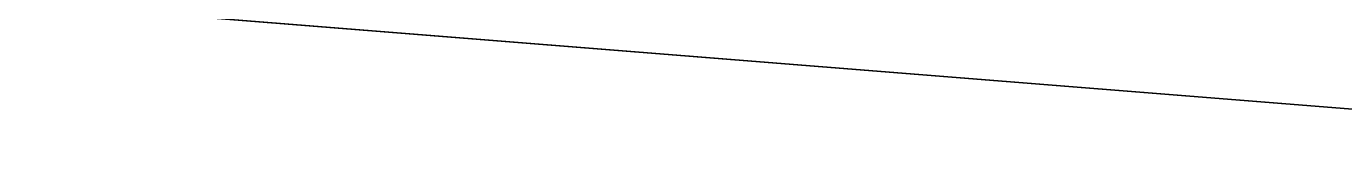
# Model space of a CAD drawing. Extents: x 1131015 to 1136271, y 133453 to 174329.
# Drawn here: x 1132328.7821 to 1132329.2429, y 159680.8333 to 159680.8743 of the extents above; entities that cross this region are included whole.
import ezdxf

# ---------------------------------------------------------------- set-up
doc = ezdxf.new("R2010")
doc.units = 0
for name, color, linetype in [('DESIGN - EARTHWORK - Shapes', 7, 'Continuous'), ('DESIGN - PUBLIC HEARING - Shapes', 7, 'Continuous'), ('DESIGN - TYPICAL - Finished Grade and Subgrade', 7, 'Continuous')]:
    doc.layers.add(name, color=color, linetype=linetype)

msp = doc.modelspace()

# ---------------------------------------------------------------- linework, layer by layer
at = {"layer": 'DESIGN - EARTHWORK - Shapes'}
for points in [[(1132370.105, 159679.45014), (1132366.40428, 159677.6227), (1132362.18618, 159678.54941), (1132358.74087, 159679.62077), (1132356.30184, 159679.73133), (1132354.44166, 159679.96122), (1132354.44166, 159680.21122), (1132352.24237, 159680.40061), (1132345.8885, 159680.96222), (1132340.45561, 159681.2351), (1132337.62401, 159681.37733), (1132336.26073, 159681.41835), (1132336.26073, 159681.16835), (1132329.40342, 159680.90747), (1132328.7729, 159680.88332), (1132332.4556, 159680.58871), (1132340.4556, 159679.94871), (1132348.4556, 159679.30871), (1132352.4556, 159678.98871), (1132356.4556, 159678.66871), (1132358.4556, 159678.50871), (1132366.39677, 159676.52341), (1132370.4556, 159675.50871)], [(1132370.105, 159679.45014), (1132366.40428, 159677.6227), (1132362.18618, 159678.54941), (1132358.74087, 159679.62077), (1132356.30184, 159679.73133), (1132354.44166, 159679.96122), (1132354.44166, 159680.21122), (1132352.24237, 159680.40061), (1132345.8885, 159680.96222), (1132340.45561, 159681.2351), (1132337.62401, 159681.37733), (1132336.26073, 159681.41835), (1132336.26073, 159681.16835), (1132329.40342, 159680.90747), (1132328.7729, 159680.88332), (1132332.4556, 159680.58871), (1132340.4556, 159679.94871), (1132348.4556, 159679.30871), (1132352.4556, 159678.98871), (1132356.4556, 159678.66871), (1132358.4556, 159678.50871), (1132366.39677, 159676.52341), (1132370.4556, 159675.50871)], [(1132370.4556, 159675.50871), (1132366.39677, 159676.52341), (1132358.4556, 159678.50871), (1132356.4556, 159678.66871), (1132352.4556, 159678.98871), (1132348.4556, 159679.30871), (1132340.4556, 159679.94871), (1132332.4556, 159680.58871), (1132328.7729, 159680.88332), (1132329.40342, 159680.90747), (1132336.26073, 159681.16835), (1132336.26073, 159681.41835), (1132337.62401, 159681.37733), (1132340.45561, 159681.2351), (1132345.8885, 159680.96222), (1132352.24237, 159680.40061), (1132354.44166, 159680.21122), (1132354.44166, 159679.96122), (1132356.30184, 159679.73133), (1132358.74087, 159679.62077), (1132362.18618, 159678.54941), (1132366.40428, 159677.6227), (1132370.105, 159679.45014)], [(1132370.105, 159679.45014), (1132366.40428, 159677.6227), (1132362.18618, 159678.54941), (1132358.74087, 159679.62077), (1132356.30184, 159679.73133), (1132354.44166, 159679.96122), (1132354.44166, 159680.21122), (1132352.24237, 159680.40061), (1132345.8885, 159680.96222), (1132340.45561, 159681.2351), (1132337.62401, 159681.37733), (1132336.26073, 159681.41835), (1132336.26073, 159681.16835), (1132329.40342, 159680.90747), (1132328.7729, 159680.88332), (1132332.4556, 159680.58871), (1132340.4556, 159679.94871), (1132348.4556, 159679.30871), (1132352.4556, 159678.98871), (1132356.4556, 159678.66871), (1132358.4556, 159678.50871), (1132366.39677, 159676.52341), (1132370.4556, 159675.50871)], [(1132370.105, 159679.45014), (1132366.40428, 159677.6227), (1132362.18618, 159678.54941), (1132358.74087, 159679.62077), (1132356.30184, 159679.73133), (1132354.44166, 159679.96122), (1132354.44166, 159680.21122), (1132352.24237, 159680.40061), (1132345.8885, 159680.96222), (1132340.45561, 159681.2351), (1132337.62401, 159681.37733), (1132336.26073, 159681.41835), (1132336.26073, 159681.16835), (1132329.40342, 159680.90747), (1132328.7729, 159680.88332), (1132332.4556, 159680.58871), (1132340.4556, 159679.94871), (1132348.4556, 159679.30871), (1132352.4556, 159678.98871), (1132356.4556, 159678.66871), (1132358.4556, 159678.50871), (1132366.39677, 159676.52341), (1132370.4556, 159675.50871)], [(1132370.105, 159679.45014), (1132366.40428, 159677.6227), (1132362.18618, 159678.54941), (1132358.74087, 159679.62077), (1132356.30184, 159679.73133), (1132354.44166, 159679.96122), (1132354.44166, 159680.21122), (1132352.24237, 159680.40061), (1132345.8885, 159680.96222), (1132340.45561, 159681.2351), (1132337.62401, 159681.37733), (1132336.26073, 159681.41835), (1132336.26073, 159681.16835), (1132329.40342, 159680.90747), (1132328.7729, 159680.88332), (1132332.4556, 159680.58871), (1132340.4556, 159679.94871), (1132348.4556, 159679.30871), (1132352.4556, 159678.98871), (1132356.4556, 159678.66871), (1132358.4556, 159678.50871), (1132366.39677, 159676.52341), (1132370.4556, 159675.50871)], [(1132370.105, 159679.45014), (1132366.40428, 159677.6227), (1132362.18618, 159678.54941), (1132358.74087, 159679.62077), (1132356.30184, 159679.73133), (1132354.44166, 159679.96122), (1132354.44166, 159680.21122), (1132352.24237, 159680.40061), (1132345.8885, 159680.96222), (1132340.45561, 159681.2351), (1132337.62401, 159681.37733), (1132336.26073, 159681.41835), (1132336.26073, 159681.16835), (1132329.40342, 159680.90747), (1132328.7729, 159680.88332), (1132332.4556, 159680.58871), (1132340.4556, 159679.94871), (1132348.4556, 159679.30871), (1132352.4556, 159678.98871), (1132356.4556, 159678.66871), (1132358.4556, 159678.50871), (1132366.39677, 159676.52341), (1132370.4556, 159675.50871)], [(1132370.105, 159679.45014), (1132366.40428, 159677.6227), (1132362.18618, 159678.54941), (1132358.74087, 159679.62077), (1132356.30184, 159679.73133), (1132354.44166, 159679.96122), (1132354.44166, 159680.21122), (1132352.24237, 159680.40061), (1132345.8885, 159680.96222), (1132340.45561, 159681.2351), (1132337.62401, 159681.37733), (1132336.26073, 159681.41835), (1132336.26073, 159681.16835), (1132329.40342, 159680.90747), (1132328.7729, 159680.88332), (1132332.4556, 159680.58871), (1132340.4556, 159679.94871), (1132348.4556, 159679.30871), (1132352.4556, 159678.98871), (1132356.4556, 159678.66871), (1132358.4556, 159678.50871), (1132366.39677, 159676.52341), (1132370.4556, 159675.50871)], [(1132370.105, 159679.45014), (1132366.40428, 159677.6227), (1132362.18618, 159678.54941), (1132358.74087, 159679.62077), (1132356.30184, 159679.73133), (1132354.44166, 159679.96122), (1132354.44166, 159680.21122), (1132352.24237, 159680.40061), (1132345.8885, 159680.96222), (1132340.45561, 159681.2351), (1132337.62401, 159681.37733), (1132336.26073, 159681.41835), (1132336.26073, 159681.16835), (1132329.40342, 159680.90747), (1132328.7729, 159680.88332), (1132332.4556, 159680.58871), (1132340.4556, 159679.94871), (1132348.4556, 159679.30871), (1132352.4556, 159678.98871), (1132356.4556, 159678.66871), (1132358.4556, 159678.50871), (1132366.39677, 159676.52341), (1132370.4556, 159675.50871)], [(1132370.4556, 159675.50871), (1132366.39677, 159676.52341), (1132358.4556, 159678.50871), (1132356.4556, 159678.66871), (1132352.4556, 159678.98871), (1132348.4556, 159679.30871), (1132340.4556, 159679.94871), (1132332.4556, 159680.58871), (1132328.7729, 159680.88332), (1132329.40342, 159680.90747), (1132336.26073, 159681.16835), (1132336.26073, 159681.41835), (1132337.62401, 159681.37733), (1132340.45561, 159681.2351), (1132345.8885, 159680.96222), (1132352.24237, 159680.40061), (1132354.44166, 159680.21122), (1132354.44166, 159679.96122), (1132356.30184, 159679.73133), (1132358.74087, 159679.62077), (1132362.18618, 159678.54941), (1132366.40428, 159677.6227), (1132370.105, 159679.45014)], [(1132370.4556, 159675.50871), (1132366.39677, 159676.52341), (1132358.4556, 159678.50871), (1132356.4556, 159678.66871), (1132352.4556, 159678.98871), (1132348.4556, 159679.30871), (1132340.4556, 159679.94871), (1132332.4556, 159680.58871), (1132328.7729, 159680.88332), (1132329.40342, 159680.90747), (1132336.26073, 159681.16835), (1132336.26073, 159681.41835), (1132337.62401, 159681.37733), (1132340.45561, 159681.2351), (1132345.8885, 159680.96222), (1132352.24237, 159680.40061), (1132354.44166, 159680.21122), (1132354.44166, 159679.96122), (1132356.30184, 159679.73133), (1132358.74087, 159679.62077), (1132362.18618, 159678.54941), (1132366.40428, 159677.6227), (1132370.105, 159679.45014)], [(1132370.4556, 159675.50871), (1132366.39677, 159676.52341), (1132358.4556, 159678.50871), (1132356.4556, 159678.66871), (1132352.4556, 159678.98871), (1132348.4556, 159679.30871), (1132340.4556, 159679.94871), (1132332.4556, 159680.58871), (1132328.7729, 159680.88332), (1132329.40342, 159680.90747), (1132336.26073, 159681.16835), (1132336.26073, 159681.41835), (1132337.62401, 159681.37733), (1132340.45561, 159681.2351), (1132345.8885, 159680.96222), (1132352.24237, 159680.40061), (1132354.44166, 159680.21122), (1132354.44166, 159679.96122), (1132356.30184, 159679.73133), (1132358.74087, 159679.62077), (1132362.18618, 159678.54941), (1132366.40428, 159677.6227), (1132370.105, 159679.45014)], [(1132370.4556, 159675.50871), (1132366.39677, 159676.52341), (1132358.4556, 159678.50871), (1132356.4556, 159678.66871), (1132352.4556, 159678.98871), (1132348.4556, 159679.30871), (1132340.4556, 159679.94871), (1132332.4556, 159680.58871), (1132328.7729, 159680.88332), (1132329.40342, 159680.90747), (1132336.26073, 159681.16835), (1132336.26073, 159681.41835), (1132337.62401, 159681.37733), (1132340.45561, 159681.2351), (1132345.8885, 159680.96222), (1132352.24237, 159680.40061), (1132354.44166, 159680.21122), (1132354.44166, 159679.96122), (1132356.30184, 159679.73133), (1132358.74087, 159679.62077), (1132362.18618, 159678.54941), (1132366.40428, 159677.6227), (1132370.105, 159679.45014)], [(1132370.4556, 159675.50871), (1132366.39677, 159676.52341), (1132358.4556, 159678.50871), (1132356.4556, 159678.66871), (1132352.4556, 159678.98871), (1132348.4556, 159679.30871), (1132340.4556, 159679.94871), (1132332.4556, 159680.58871), (1132328.7729, 159680.88332), (1132329.40342, 159680.90747), (1132336.26073, 159681.16835), (1132336.26073, 159681.41835), (1132337.62401, 159681.37733), (1132340.45561, 159681.2351), (1132345.8885, 159680.96222), (1132352.24237, 159680.40061), (1132354.44166, 159680.21122), (1132354.44166, 159679.96122), (1132356.30184, 159679.73133), (1132358.74087, 159679.62077), (1132362.18618, 159678.54941), (1132366.40428, 159677.6227), (1132370.105, 159679.45014)], [(1132370.4556, 159675.50871), (1132366.39677, 159676.52341), (1132358.4556, 159678.50871), (1132356.4556, 159678.66871), (1132352.4556, 159678.98871), (1132348.4556, 159679.30871), (1132340.4556, 159679.94871), (1132332.4556, 159680.58871), (1132328.7729, 159680.88332), (1132329.40342, 159680.90747), (1132336.26073, 159681.16835), (1132336.26073, 159681.41835), (1132337.62401, 159681.37733), (1132340.45561, 159681.2351), (1132345.8885, 159680.96222), (1132352.24237, 159680.40061), (1132354.44166, 159680.21122), (1132354.44166, 159679.96122), (1132356.30184, 159679.73133), (1132358.74087, 159679.62077), (1132362.18618, 159678.54941), (1132366.40428, 159677.6227), (1132370.105, 159679.45014)], [(1132370.4556, 159675.50871), (1132366.39677, 159676.52341), (1132358.4556, 159678.50871), (1132356.4556, 159678.66871), (1132352.4556, 159678.98871), (1132348.4556, 159679.30871), (1132340.4556, 159679.94871), (1132332.4556, 159680.58871), (1132328.7729, 159680.88332), (1132329.40342, 159680.90747), (1132336.26073, 159681.16835), (1132336.26073, 159681.41835), (1132337.62401, 159681.37733), (1132340.45561, 159681.2351), (1132345.8885, 159680.96222), (1132352.24237, 159680.40061), (1132354.44166, 159680.21122), (1132354.44166, 159679.96122), (1132356.30184, 159679.73133), (1132358.74087, 159679.62077), (1132362.18618, 159678.54941), (1132366.40428, 159677.6227), (1132370.105, 159679.45014)], [(1132370.4556, 159675.50871), (1132366.39677, 159676.52341), (1132358.4556, 159678.50871), (1132356.4556, 159678.66871), (1132352.4556, 159678.98871), (1132348.4556, 159679.30871), (1132340.4556, 159679.94871), (1132332.4556, 159680.58871), (1132328.7729, 159680.88332), (1132329.40342, 159680.90747), (1132336.26073, 159681.16835), (1132336.26073, 159681.41835), (1132337.62401, 159681.37733), (1132340.45561, 159681.2351), (1132345.8885, 159680.96222), (1132352.24237, 159680.40061), (1132354.44166, 159680.21122), (1132354.44166, 159679.96122), (1132356.30184, 159679.73133), (1132358.74087, 159679.62077), (1132362.18618, 159678.54941), (1132366.40428, 159677.6227), (1132370.105, 159679.45014)], [(1132370.4556, 159675.50871), (1132366.39677, 159676.52341), (1132358.4556, 159678.50871), (1132356.4556, 159678.66871), (1132352.4556, 159678.98871), (1132348.4556, 159679.30871), (1132340.4556, 159679.94871), (1132332.4556, 159680.58871), (1132328.7729, 159680.88332), (1132329.40342, 159680.90747), (1132336.26073, 159681.16835), (1132336.26073, 159681.41835), (1132337.62401, 159681.37733), (1132340.45561, 159681.2351), (1132345.8885, 159680.96222), (1132352.24237, 159680.40061), (1132354.44166, 159680.21122), (1132354.44166, 159679.96122), (1132356.30184, 159679.73133), (1132358.74087, 159679.62077), (1132362.18618, 159678.54941), (1132366.40428, 159677.6227), (1132370.105, 159679.45014)]]:
    msp.add_lwpolyline(points, dxfattribs=at)
for points in [[(1132340.4556, 159678.59871), (1132332.4556, 159679.23871), (1132328.4556, 159679.55871), (1132324.4556, 159679.51871), (1132322.4556, 159679.49871), (1132320.42325, 159679.47838), (1132314.12888, 159679.41544), (1132316.94411, 159680.11925), (1132320.24438, 159680.5567), (1132328.7729, 159680.88332), (1132332.4556, 159680.58871), (1132340.4556, 159679.94871), (1132348.4556, 159679.30871), (1132352.4556, 159678.98871), (1132356.4556, 159678.66871), (1132358.4556, 159678.50871), (1132366.39677, 159676.52341), (1132358.4556, 159677.15871), (1132356.4556, 159677.31871), (1132352.4556, 159677.63871), (1132348.4556, 159677.95871)], [(1132332.4556, 159680.58871), (1132340.4556, 159679.94871), (1132348.4556, 159679.30871), (1132352.4556, 159678.98871), (1132356.4556, 159678.66871), (1132358.4556, 159678.50871), (1132366.39677, 159676.52341), (1132358.4556, 159677.15871), (1132356.4556, 159677.31871), (1132352.4556, 159677.63871), (1132348.4556, 159677.95871), (1132340.4556, 159678.59871), (1132332.4556, 159679.23871), (1132328.4556, 159679.55871), (1132324.4556, 159679.51871), (1132322.4556, 159679.49871), (1132320.42325, 159679.47838), (1132314.12888, 159679.41544), (1132316.94411, 159680.11925), (1132320.24438, 159680.5567), (1132328.7729, 159680.88332)], [(1132322.4556, 159679.49871), (1132320.42325, 159679.47838), (1132314.12888, 159679.41544), (1132316.94411, 159680.11925), (1132320.24438, 159680.5567), (1132328.7729, 159680.88332), (1132332.4556, 159680.58871), (1132340.4556, 159679.94871), (1132348.4556, 159679.30871), (1132352.4556, 159678.98871), (1132356.4556, 159678.66871), (1132358.4556, 159678.50871), (1132366.39677, 159676.52341), (1132358.4556, 159677.15871), (1132356.4556, 159677.31871), (1132352.4556, 159677.63871), (1132348.4556, 159677.95871), (1132340.4556, 159678.59871), (1132332.4556, 159679.23871), (1132328.4556, 159679.55871), (1132324.4556, 159679.51871)], [(1132340.4556, 159679.94871), (1132348.4556, 159679.30871), (1132352.4556, 159678.98871), (1132356.4556, 159678.66871), (1132358.4556, 159678.50871), (1132366.39677, 159676.52341), (1132358.4556, 159677.15871), (1132356.4556, 159677.31871), (1132352.4556, 159677.63871), (1132348.4556, 159677.95871), (1132340.4556, 159678.59871), (1132332.4556, 159679.23871), (1132328.4556, 159679.55871), (1132324.4556, 159679.51871), (1132322.4556, 159679.49871), (1132320.42325, 159679.47838), (1132314.12888, 159679.41544), (1132316.94411, 159680.11925), (1132320.24438, 159680.5567), (1132328.7729, 159680.88332), (1132332.4556, 159680.58871)], [(1132328.4556, 159679.55871), (1132324.4556, 159679.51871), (1132322.4556, 159679.49871), (1132320.42325, 159679.47838), (1132314.12888, 159679.41544), (1132316.94411, 159680.11925), (1132320.24438, 159680.5567), (1132328.7729, 159680.88332), (1132332.4556, 159680.58871), (1132340.4556, 159679.94871), (1132348.4556, 159679.30871), (1132352.4556, 159678.98871), (1132356.4556, 159678.66871), (1132358.4556, 159678.50871), (1132366.39677, 159676.52341), (1132358.4556, 159677.15871), (1132356.4556, 159677.31871), (1132352.4556, 159677.63871), (1132348.4556, 159677.95871), (1132340.4556, 159678.59871), (1132332.4556, 159679.23871)], [(1132340.4556, 159678.59871), (1132348.4556, 159677.95871), (1132352.4556, 159677.63871), (1132356.4556, 159677.31871), (1132358.4556, 159677.15871), (1132366.39677, 159676.52341), (1132358.4556, 159678.50871), (1132356.4556, 159678.66871), (1132352.4556, 159678.98871), (1132348.4556, 159679.30871), (1132340.4556, 159679.94871), (1132332.4556, 159680.58871), (1132328.7729, 159680.88332), (1132320.24438, 159680.5567), (1132316.94411, 159680.11925), (1132314.12888, 159679.41544), (1132320.42325, 159679.47838), (1132322.4556, 159679.49871), (1132324.4556, 159679.51871), (1132328.4556, 159679.55871), (1132332.4556, 159679.23871)], [(1132356.4556, 159677.31871), (1132358.4556, 159677.15871), (1132366.39677, 159676.52341), (1132358.4556, 159678.50871), (1132356.4556, 159678.66871), (1132352.4556, 159678.98871), (1132348.4556, 159679.30871), (1132340.4556, 159679.94871), (1132332.4556, 159680.58871), (1132328.7729, 159680.88332), (1132320.24438, 159680.5567), (1132316.94411, 159680.11925), (1132314.12888, 159679.41544), (1132320.42325, 159679.47838), (1132322.4556, 159679.49871), (1132324.4556, 159679.51871), (1132328.4556, 159679.55871), (1132332.4556, 159679.23871), (1132340.4556, 159678.59871), (1132348.4556, 159677.95871), (1132352.4556, 159677.63871)], [(1132320.42325, 159679.47838), (1132314.12888, 159679.41544), (1132316.94411, 159680.11925), (1132320.24438, 159680.5567), (1132328.7729, 159680.88332), (1132332.4556, 159680.58871), (1132340.4556, 159679.94871), (1132348.4556, 159679.30871), (1132352.4556, 159678.98871), (1132356.4556, 159678.66871), (1132358.4556, 159678.50871), (1132366.39677, 159676.52341), (1132358.4556, 159677.15871), (1132356.4556, 159677.31871), (1132352.4556, 159677.63871), (1132348.4556, 159677.95871), (1132340.4556, 159678.59871), (1132332.4556, 159679.23871), (1132328.4556, 159679.55871), (1132324.4556, 159679.51871), (1132322.4556, 159679.49871)], [(1132356.4556, 159677.31871), (1132358.4556, 159677.15871), (1132366.39677, 159676.52341), (1132358.4556, 159678.50871), (1132356.4556, 159678.66871), (1132352.4556, 159678.98871), (1132348.4556, 159679.30871), (1132340.4556, 159679.94871), (1132332.4556, 159680.58871), (1132328.7729, 159680.88332), (1132320.24438, 159680.5567), (1132316.94411, 159680.11925), (1132314.12888, 159679.41544), (1132320.42325, 159679.47838), (1132322.4556, 159679.49871), (1132324.4556, 159679.51871), (1132328.4556, 159679.55871), (1132332.4556, 159679.23871), (1132340.4556, 159678.59871), (1132348.4556, 159677.95871), (1132352.4556, 159677.63871)], [(1132356.4556, 159677.31871), (1132358.4556, 159677.15871), (1132366.39677, 159676.52341), (1132358.4556, 159678.50871), (1132356.4556, 159678.66871), (1132352.4556, 159678.98871), (1132348.4556, 159679.30871), (1132340.4556, 159679.94871), (1132332.4556, 159680.58871), (1132328.7729, 159680.88332), (1132320.24438, 159680.5567), (1132316.94411, 159680.11925), (1132314.12888, 159679.41544), (1132320.42325, 159679.47838), (1132322.4556, 159679.49871), (1132324.4556, 159679.51871), (1132328.4556, 159679.55871), (1132332.4556, 159679.23871), (1132340.4556, 159678.59871), (1132348.4556, 159677.95871), (1132352.4556, 159677.63871)], [(1132356.4556, 159677.31871), (1132358.4556, 159677.15871), (1132366.39677, 159676.52341), (1132358.4556, 159678.50871), (1132356.4556, 159678.66871), (1132352.4556, 159678.98871), (1132348.4556, 159679.30871), (1132340.4556, 159679.94871), (1132332.4556, 159680.58871), (1132328.7729, 159680.88332), (1132320.24438, 159680.5567), (1132316.94411, 159680.11925), (1132314.12888, 159679.41544), (1132320.42325, 159679.47838), (1132322.4556, 159679.49871), (1132324.4556, 159679.51871), (1132328.4556, 159679.55871), (1132332.4556, 159679.23871), (1132340.4556, 159678.59871), (1132348.4556, 159677.95871), (1132352.4556, 159677.63871)], [(1132316.94411, 159680.11925), (1132314.12888, 159679.41544), (1132320.42325, 159679.47838), (1132322.4556, 159679.49871), (1132324.4556, 159679.51871), (1132328.4556, 159679.55871), (1132332.4556, 159679.23871), (1132340.4556, 159678.59871), (1132348.4556, 159677.95871), (1132352.4556, 159677.63871), (1132356.4556, 159677.31871), (1132358.4556, 159677.15871), (1132366.39677, 159676.52341), (1132358.4556, 159678.50871), (1132356.4556, 159678.66871), (1132352.4556, 159678.98871), (1132348.4556, 159679.30871), (1132340.4556, 159679.94871), (1132332.4556, 159680.58871), (1132328.7729, 159680.88332), (1132320.24438, 159680.5567)], [(1132356.4556, 159677.31871), (1132358.4556, 159677.15871), (1132366.39677, 159676.52341), (1132358.4556, 159678.50871), (1132356.4556, 159678.66871), (1132352.4556, 159678.98871), (1132348.4556, 159679.30871), (1132340.4556, 159679.94871), (1132332.4556, 159680.58871), (1132328.7729, 159680.88332), (1132320.24438, 159680.5567), (1132316.94411, 159680.11925), (1132314.12888, 159679.41544), (1132320.42325, 159679.47838), (1132322.4556, 159679.49871), (1132324.4556, 159679.51871), (1132328.4556, 159679.55871), (1132332.4556, 159679.23871), (1132340.4556, 159678.59871), (1132348.4556, 159677.95871), (1132352.4556, 159677.63871)], [(1132356.4556, 159677.31871), (1132358.4556, 159677.15871), (1132366.39677, 159676.52341), (1132358.4556, 159678.50871), (1132356.4556, 159678.66871), (1132352.4556, 159678.98871), (1132348.4556, 159679.30871), (1132340.4556, 159679.94871), (1132332.4556, 159680.58871), (1132328.7729, 159680.88332), (1132320.24438, 159680.5567), (1132316.94411, 159680.11925), (1132314.12888, 159679.41544), (1132320.42325, 159679.47838), (1132322.4556, 159679.49871), (1132324.4556, 159679.51871), (1132328.4556, 159679.55871), (1132332.4556, 159679.23871), (1132340.4556, 159678.59871), (1132348.4556, 159677.95871), (1132352.4556, 159677.63871)], [(1132356.4556, 159677.31871), (1132358.4556, 159677.15871), (1132366.39677, 159676.52341), (1132358.4556, 159678.50871), (1132356.4556, 159678.66871), (1132352.4556, 159678.98871), (1132348.4556, 159679.30871), (1132340.4556, 159679.94871), (1132332.4556, 159680.58871), (1132328.7729, 159680.88332), (1132320.24438, 159680.5567), (1132316.94411, 159680.11925), (1132314.12888, 159679.41544), (1132320.42325, 159679.47838), (1132322.4556, 159679.49871), (1132324.4556, 159679.51871), (1132328.4556, 159679.55871), (1132332.4556, 159679.23871), (1132340.4556, 159678.59871), (1132348.4556, 159677.95871), (1132352.4556, 159677.63871)], [(1132356.4556, 159677.31871), (1132358.4556, 159677.15871), (1132366.39677, 159676.52341), (1132358.4556, 159678.50871), (1132356.4556, 159678.66871), (1132352.4556, 159678.98871), (1132348.4556, 159679.30871), (1132340.4556, 159679.94871), (1132332.4556, 159680.58871), (1132328.7729, 159680.88332), (1132320.24438, 159680.5567), (1132316.94411, 159680.11925), (1132314.12888, 159679.41544), (1132320.42325, 159679.47838), (1132322.4556, 159679.49871), (1132324.4556, 159679.51871), (1132328.4556, 159679.55871), (1132332.4556, 159679.23871), (1132340.4556, 159678.59871), (1132348.4556, 159677.95871), (1132352.4556, 159677.63871)], [(1132356.4556, 159677.31871), (1132358.4556, 159677.15871), (1132366.39677, 159676.52341), (1132358.4556, 159678.50871), (1132356.4556, 159678.66871), (1132352.4556, 159678.98871), (1132348.4556, 159679.30871), (1132340.4556, 159679.94871), (1132332.4556, 159680.58871), (1132328.7729, 159680.88332), (1132320.24438, 159680.5567), (1132316.94411, 159680.11925), (1132314.12888, 159679.41544), (1132320.42325, 159679.47838), (1132322.4556, 159679.49871), (1132324.4556, 159679.51871), (1132328.4556, 159679.55871), (1132332.4556, 159679.23871), (1132340.4556, 159678.59871), (1132348.4556, 159677.95871), (1132352.4556, 159677.63871)], [(1132320.42325, 159679.47838), (1132314.12888, 159679.41544), (1132316.94411, 159680.11925), (1132320.24438, 159680.5567), (1132328.7729, 159680.88332), (1132332.4556, 159680.58871), (1132340.4556, 159679.94871), (1132348.4556, 159679.30871), (1132352.4556, 159678.98871), (1132356.4556, 159678.66871), (1132358.4556, 159678.50871), (1132366.39677, 159676.52341), (1132358.4556, 159677.15871), (1132356.4556, 159677.31871), (1132352.4556, 159677.63871), (1132348.4556, 159677.95871), (1132340.4556, 159678.59871), (1132332.4556, 159679.23871), (1132328.4556, 159679.55871), (1132324.4556, 159679.51871), (1132322.4556, 159679.49871)]]:
    msp.add_lwpolyline(points, close=True, dxfattribs=at)
at = {"layer": 'DESIGN - PUBLIC HEARING - Shapes'}
msp.add_line((1132340.4556, 159679.94871), (1132328.4556, 159680.90871), dxfattribs=at)
msp.add_line((1132340.4556, 159679.94871), (1132328.4556, 159680.90871), dxfattribs=at)
msp.add_line((1132340.4556, 159679.94871), (1132328.4556, 159680.90871), dxfattribs=at)
msp.add_line((1132340.4556, 159679.94871), (1132328.4556, 159680.90871), dxfattribs=at)
msp.add_line((1132340.4556, 159679.94871), (1132328.4556, 159680.90871), dxfattribs=at)
at = {"layer": 'DESIGN - TYPICAL - Finished Grade and Subgrade'}
msp.add_line((1132332.4556, 159680.58871), (1132328.4556, 159680.90871), dxfattribs=at)

doc.saveas('drawing.dxf')
